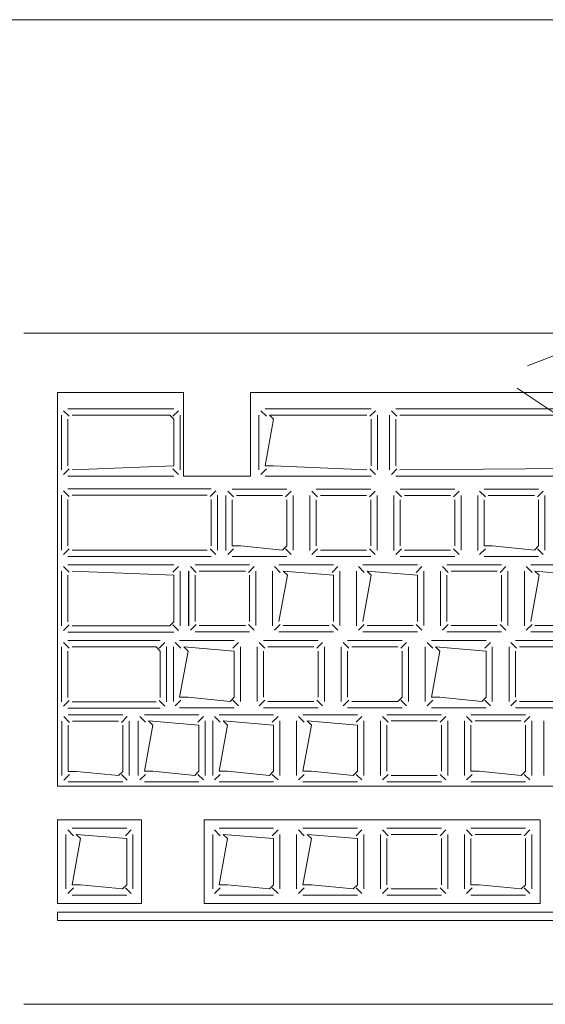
# Model space of a CAD drawing. Header units: feet. Extents: x 8 to 127, y 6 to 90.
# Tile 345 of 538: x 48.3388 to 48.4014, y 50.2827 to 50.4. Entities that reach past the tile are written whole.
import ezdxf

# ---------------------------------------------------------------- set-up
doc = ezdxf.new("R2010")
doc.units = ezdxf.units.FT
doc.header["$MEASUREMENT"] = 0
for name, color, linetype in [('MOBILARIO', 8, 'Continuous'), ('MOBILIÁRIO2', 250, 'Continuous'), ('NO ESPESSURA', 250, 'Continuous')]:
    doc.layers.add(name, color=color, linetype=linetype)

msp = doc.modelspace()

# ---------------------------------------------------------------- linework, layer by layer
at = {"layer": 'MOBILARIO', "lineweight": 5}
for p, q in [((48.33929, 50.36268), (48.56729, 50.36268)), ((48.33929, 50.36268), (48.56729, 50.36268)), ((48.34329, 50.35562), (48.35829, 50.35562)), ((48.34329, 50.30868), (48.34329, 50.35562)), ((48.34329, 50.35562), (48.35829, 50.35562)), ((48.34329, 50.30868), (48.34329, 50.35562)), ((48.35829, 50.34562), (48.35829, 50.35562)), ((48.35829, 50.34562), (48.35829, 50.35562)), ((48.36629, 50.35562), (48.46279, 50.35562)), ((48.36629, 50.34562), (48.36629, 50.35562)), ((48.36629, 50.35562), (48.46279, 50.35562)), ((48.36629, 50.34562), (48.36629, 50.35562)), ((48.34469, 50.35277), (48.34401, 50.35344)), ((48.34469, 50.35277), (48.34401, 50.35344)), ((48.35717, 50.35366), (48.34454, 50.35366)), ((48.35717, 50.35366), (48.34454, 50.35366)), ((48.35702, 50.35277), (48.3577, 50.35344)), ((48.35702, 50.35277), (48.3577, 50.35344)), ((48.36819, 50.35277), (48.36751, 50.35344)), ((48.36819, 50.35277), (48.36751, 50.35344)), ((48.38067, 50.35366), (48.36804, 50.35366)), ((48.38067, 50.35366), (48.36804, 50.35366)), ((48.38052, 50.35277), (48.3812, 50.35344)), ((48.38052, 50.35277), (48.3812, 50.35344)), ((48.38374, 50.35277), (48.38307, 50.35344)), ((48.38374, 50.35277), (48.38307, 50.35344)), ((48.3836, 50.35366), (48.44549, 50.35366)), ((48.3836, 50.35366), (48.44549, 50.35366)), ((48.34379, 50.35291), (48.34379, 50.34637)), ((48.34379, 50.35291), (48.34379, 50.34637)), ((48.34454, 50.35241), (48.34454, 50.34687)), ((48.34454, 50.35241), (48.34454, 50.34687)), ((48.35667, 50.35291), (48.34504, 50.35291)), ((48.35667, 50.35291), (48.34504, 50.35291)), ((48.35717, 50.35241), (48.35667, 50.35291)), ((48.35717, 50.35241), (48.35667, 50.35291)), ((48.35717, 50.34687), (48.35717, 50.35241)), ((48.35717, 50.34687), (48.35717, 50.35241)), ((48.35792, 50.34637), (48.35792, 50.35291)), ((48.35792, 50.34637), (48.35792, 50.35291)), ((48.36729, 50.35291), (48.36729, 50.34637)), ((48.36729, 50.35291), (48.36729, 50.34637)), ((48.36804, 50.34687), (48.36904, 50.35241)), ((48.36804, 50.34687), (48.36904, 50.35241)), ((48.36904, 50.35241), (48.36854, 50.35291)), ((48.36854, 50.35291), (48.38017, 50.35291)), ((48.36904, 50.35241), (48.36854, 50.35291)), ((48.36854, 50.35291), (48.38017, 50.35291)), ((48.38067, 50.35241), (48.38067, 50.34687)), ((48.38067, 50.35241), (48.38067, 50.34687)), ((48.38142, 50.34637), (48.38142, 50.35291)), ((48.38142, 50.34637), (48.38142, 50.35291)), ((48.38285, 50.34637), (48.38285, 50.35291)), ((48.38285, 50.34637), (48.38285, 50.35291)), ((48.3836, 50.35241), (48.3836, 50.34687)), ((48.3836, 50.35241), (48.3836, 50.34687)), ((48.44499, 50.35291), (48.3841, 50.35291)), ((48.44499, 50.35291), (48.3841, 50.35291)), ((48.34469, 50.34652), (48.34401, 50.34584)), ((48.34469, 50.34652), (48.34401, 50.34584)), ((48.34504, 50.34637), (48.35717, 50.34687)), ((48.34504, 50.34637), (48.35717, 50.34687)), ((48.35702, 50.34652), (48.3577, 50.34584)), ((48.35702, 50.34652), (48.3577, 50.34584)), ((48.36819, 50.34652), (48.36751, 50.34584)), ((48.36819, 50.34652), (48.36751, 50.34584)), ((48.36904, 50.34687), (48.36804, 50.34687)), ((48.36904, 50.34687), (48.36804, 50.34687)), ((48.38017, 50.34637), (48.36904, 50.34687)), ((48.38017, 50.34637), (48.36904, 50.34687)), ((48.38052, 50.34652), (48.3812, 50.34584)), ((48.38052, 50.34652), (48.3812, 50.34584)), ((48.38374, 50.34652), (48.38307, 50.34584)), ((48.38374, 50.34652), (48.38307, 50.34584)), ((48.3841, 50.34637), (48.44549, 50.34687)), ((48.3841, 50.34637), (48.44549, 50.34687)), ((48.34454, 50.34562), (48.35717, 50.34562)), ((48.34454, 50.34562), (48.35717, 50.34562)), ((48.35829, 50.34562), (48.36629, 50.34562)), ((48.35829, 50.34562), (48.36629, 50.34562)), ((48.36804, 50.34562), (48.38067, 50.34562)), ((48.36804, 50.34562), (48.38067, 50.34562)), ((48.44549, 50.34562), (48.3836, 50.34562)), ((48.44549, 50.34562), (48.3836, 50.34562)), ((48.34469, 50.34322), (48.34401, 50.3439)), ((48.34469, 50.34322), (48.34401, 50.3439)), ((48.36162, 50.34412), (48.34454, 50.34412)), ((48.36162, 50.34412), (48.34454, 50.34412)), ((48.36147, 50.34322), (48.36215, 50.3439)), ((48.36147, 50.34322), (48.36215, 50.3439)), ((48.36427, 50.34317), (48.36359, 50.34385)), ((48.36427, 50.34317), (48.36359, 50.34385)), ((48.36412, 50.34407), (48.37062, 50.34407)), ((48.36412, 50.34407), (48.37062, 50.34407)), ((48.37047, 50.34317), (48.37115, 50.34385)), ((48.37047, 50.34317), (48.37115, 50.34385)), ((48.37427, 50.34317), (48.37359, 50.34385)), ((48.37427, 50.34317), (48.37359, 50.34385)), ((48.37412, 50.34407), (48.38062, 50.34407)), ((48.37412, 50.34407), (48.38062, 50.34407)), ((48.38047, 50.34317), (48.38115, 50.34385)), ((48.38047, 50.34317), (48.38115, 50.34385)), ((48.38427, 50.34317), (48.38359, 50.34385)), ((48.38427, 50.34317), (48.38359, 50.34385)), ((48.38412, 50.34407), (48.39062, 50.34407)), ((48.38412, 50.34407), (48.39062, 50.34407)), ((48.39047, 50.34317), (48.39115, 50.34385)), ((48.39047, 50.34317), (48.39115, 50.34385)), ((48.39427, 50.34317), (48.39359, 50.34385)), ((48.39427, 50.34317), (48.39359, 50.34385)), ((48.39412, 50.34407), (48.40062, 50.34407)), ((48.39412, 50.34407), (48.40062, 50.34407)), ((48.40047, 50.34317), (48.40115, 50.34385)), ((48.40047, 50.34317), (48.40115, 50.34385)), ((48.34379, 50.34337), (48.34379, 50.33682)), ((48.34379, 50.34337), (48.34379, 50.33682)), ((48.34454, 50.34287), (48.34454, 50.33732)), ((48.34454, 50.34287), (48.34454, 50.33732)), ((48.36112, 50.34337), (48.34504, 50.34337)), ((48.36112, 50.34337), (48.34504, 50.34337)), ((48.36162, 50.33732), (48.36162, 50.34287)), ((48.36162, 50.33732), (48.36162, 50.34287)), ((48.36237, 50.33682), (48.36237, 50.34337)), ((48.36237, 50.33682), (48.36237, 50.34337)), ((48.36336, 50.33678), (48.36336, 50.34332)), ((48.36336, 50.33678), (48.36336, 50.34332)), ((48.36337, 50.33682), (48.36337, 50.34332)), ((48.36337, 50.33682), (48.36337, 50.34332)), ((48.36412, 50.33732), (48.36412, 50.34282)), ((48.36412, 50.33732), (48.36412, 50.34282)), ((48.36462, 50.34332), (48.37012, 50.34332)), ((48.36462, 50.34332), (48.37012, 50.34332)), ((48.37062, 50.34282), (48.37062, 50.33732)), ((48.37062, 50.34282), (48.37062, 50.33732)), ((48.37137, 50.34332), (48.37137, 50.33682)), ((48.37137, 50.34332), (48.37137, 50.33682)), ((48.37336, 50.33678), (48.37336, 50.34332)), ((48.37336, 50.33678), (48.37336, 50.34332)), ((48.37337, 50.33682), (48.37337, 50.34332)), ((48.37337, 50.33682), (48.37337, 50.34332)), ((48.37412, 50.33732), (48.37412, 50.34282)), ((48.37412, 50.33732), (48.37412, 50.34282)), ((48.37462, 50.34332), (48.38012, 50.34332)), ((48.37462, 50.34332), (48.38012, 50.34332)), ((48.38062, 50.34282), (48.38062, 50.33732)), ((48.38062, 50.34282), (48.38062, 50.33732)), ((48.38137, 50.34332), (48.38137, 50.33682)), ((48.38137, 50.34332), (48.38137, 50.33682)), ((48.38336, 50.33678), (48.38336, 50.34332)), ((48.38336, 50.33678), (48.38336, 50.34332)), ((48.38337, 50.33682), (48.38337, 50.34332)), ((48.38337, 50.33682), (48.38337, 50.34332)), ((48.38412, 50.33732), (48.38412, 50.34282)), ((48.38412, 50.33732), (48.38412, 50.34282)), ((48.38462, 50.34332), (48.39012, 50.34332)), ((48.38462, 50.34332), (48.39012, 50.34332)), ((48.39062, 50.34282), (48.39062, 50.33732)), ((48.39062, 50.34282), (48.39062, 50.33732)), ((48.39137, 50.34332), (48.39137, 50.33682)), ((48.39137, 50.34332), (48.39137, 50.33682)), ((48.39336, 50.33678), (48.39336, 50.34332)), ((48.39336, 50.33678), (48.39336, 50.34332)), ((48.39337, 50.33682), (48.39337, 50.34332)), ((48.39337, 50.33682), (48.39337, 50.34332)), ((48.39412, 50.33732), (48.39412, 50.34282)), ((48.39412, 50.33732), (48.39412, 50.34282)), ((48.39462, 50.34332), (48.40012, 50.34332)), ((48.39462, 50.34332), (48.40012, 50.34332)), ((48.40062, 50.34282), (48.40062, 50.33732)), ((48.40062, 50.34282), (48.40062, 50.33732)), ((48.40137, 50.34332), (48.40137, 50.33682)), ((48.40137, 50.34332), (48.40137, 50.33682)), ((48.34469, 50.33697), (48.34401, 50.33629)), ((48.34469, 50.33697), (48.34401, 50.33629)), ((48.34504, 50.33682), (48.36112, 50.33682)), ((48.34504, 50.33682), (48.36112, 50.33682)), ((48.36147, 50.33697), (48.36215, 50.33629)), ((48.36147, 50.33697), (48.36215, 50.33629)), ((48.36427, 50.33696), (48.36359, 50.33629)), ((48.36427, 50.33696), (48.36359, 50.33629)), ((48.36512, 50.33732), (48.36412, 50.33732)), ((48.36512, 50.33732), (48.36412, 50.33732)), ((48.37012, 50.33682), (48.36512, 50.33732)), ((48.37012, 50.33682), (48.36512, 50.33732)), ((48.37062, 50.33732), (48.37012, 50.33682)), ((48.37062, 50.33732), (48.37012, 50.33682)), ((48.37047, 50.33696), (48.37115, 50.33629)), ((48.37047, 50.33696), (48.37115, 50.33629)), ((48.37427, 50.33696), (48.37359, 50.33629)), ((48.37427, 50.33696), (48.37359, 50.33629)), ((48.38012, 50.33682), (48.37462, 50.33682)), ((48.38012, 50.33682), (48.37462, 50.33682)), ((48.38047, 50.33696), (48.38115, 50.33629)), ((48.38047, 50.33696), (48.38115, 50.33629)), ((48.38427, 50.33696), (48.38359, 50.33629)), ((48.38427, 50.33696), (48.38359, 50.33629)), ((48.39012, 50.33682), (48.38462, 50.33682)), ((48.39012, 50.33682), (48.38462, 50.33682)), ((48.39047, 50.33696), (48.39115, 50.33629)), ((48.39047, 50.33696), (48.39115, 50.33629)), ((48.39427, 50.33696), (48.39359, 50.33629)), ((48.39427, 50.33696), (48.39359, 50.33629)), ((48.39512, 50.33732), (48.39412, 50.33732)), ((48.39512, 50.33732), (48.39412, 50.33732)), ((48.40012, 50.33682), (48.39512, 50.33732)), ((48.40012, 50.33682), (48.39512, 50.33732)), ((48.40062, 50.33732), (48.40012, 50.33682)), ((48.40062, 50.33732), (48.40012, 50.33682)), ((48.40047, 50.33696), (48.40115, 50.33629)), ((48.40047, 50.33696), (48.40115, 50.33629)), ((48.34454, 50.33607), (48.36162, 50.33607)), ((48.34454, 50.33607), (48.36162, 50.33607)), ((48.37062, 50.33607), (48.36412, 50.33607)), ((48.37062, 50.33607), (48.36412, 50.33607)), ((48.38062, 50.33607), (48.37412, 50.33607)), ((48.38062, 50.33607), (48.37412, 50.33607)), ((48.39062, 50.33607), (48.38412, 50.33607)), ((48.39062, 50.33607), (48.38412, 50.33607)), ((48.40062, 50.33607), (48.39412, 50.33607)), ((48.40062, 50.33607), (48.39412, 50.33607)), ((48.34379, 50.33432), (48.34379, 50.32778)), ((48.34379, 50.33432), (48.34379, 50.32778)), ((48.34469, 50.33418), (48.34401, 50.33485)), ((48.34469, 50.33418), (48.34401, 50.33485)), ((48.35717, 50.33507), (48.34454, 50.33507)), ((48.35717, 50.33507), (48.34454, 50.33507)), ((48.34504, 50.33432), (48.35717, 50.33382)), ((48.34504, 50.33432), (48.35717, 50.33382)), ((48.35702, 50.33418), (48.3577, 50.33485)), ((48.35702, 50.33418), (48.3577, 50.33485)), ((48.35792, 50.32778), (48.35792, 50.33432)), ((48.35792, 50.32778), (48.35792, 50.33432)), ((48.35892, 50.32778), (48.35892, 50.33432)), ((48.35892, 50.32778), (48.35892, 50.33432)), ((48.35893, 50.32782), (48.35893, 50.33432)), ((48.35893, 50.32782), (48.35893, 50.33432)), ((48.35983, 50.33417), (48.35915, 50.33485)), ((48.35983, 50.33417), (48.35915, 50.33485)), ((48.35968, 50.33507), (48.36618, 50.33507)), ((48.35968, 50.33507), (48.36618, 50.33507)), ((48.36018, 50.33432), (48.36568, 50.33432)), ((48.36018, 50.33432), (48.36568, 50.33432)), ((48.36604, 50.33417), (48.36671, 50.33485)), ((48.36604, 50.33417), (48.36671, 50.33485)), ((48.36693, 50.33432), (48.36693, 50.32782)), ((48.36693, 50.33432), (48.36693, 50.32782)), ((48.36892, 50.32778), (48.36892, 50.33432)), ((48.36892, 50.32778), (48.36892, 50.33432)), ((48.36893, 50.32782), (48.36893, 50.33432)), ((48.36893, 50.32782), (48.36893, 50.33432)), ((48.36983, 50.33417), (48.36915, 50.33485)), ((48.36983, 50.33417), (48.36915, 50.33485)), ((48.36968, 50.33507), (48.37618, 50.33507)), ((48.36968, 50.33507), (48.37618, 50.33507)), ((48.37068, 50.33382), (48.37018, 50.33432)), ((48.37018, 50.33432), (48.37618, 50.33382)), ((48.37068, 50.33382), (48.37018, 50.33432)), ((48.37018, 50.33432), (48.37618, 50.33382)), ((48.37604, 50.33417), (48.37671, 50.33485)), ((48.37604, 50.33417), (48.37671, 50.33485)), ((48.37693, 50.33432), (48.37693, 50.32782)), ((48.37693, 50.33432), (48.37693, 50.32782)), ((48.37892, 50.32778), (48.37892, 50.33432)), ((48.37892, 50.32778), (48.37892, 50.33432)), ((48.37893, 50.32782), (48.37893, 50.33432)), ((48.37893, 50.32782), (48.37893, 50.33432)), ((48.37983, 50.33417), (48.37915, 50.33485)), ((48.37983, 50.33417), (48.37915, 50.33485)), ((48.37968, 50.33507), (48.38618, 50.33507)), ((48.37968, 50.33507), (48.38618, 50.33507)), ((48.38068, 50.33382), (48.38018, 50.33432)), ((48.38018, 50.33432), (48.38618, 50.33382)), ((48.38068, 50.33382), (48.38018, 50.33432)), ((48.38018, 50.33432), (48.38618, 50.33382)), ((48.38604, 50.33417), (48.38671, 50.33485)), ((48.38604, 50.33417), (48.38671, 50.33485)), ((48.38693, 50.33432), (48.38693, 50.32782)), ((48.38693, 50.33432), (48.38693, 50.32782)), ((48.38892, 50.32778), (48.38892, 50.33432)), ((48.38892, 50.32778), (48.38892, 50.33432)), ((48.38893, 50.32782), (48.38893, 50.33432)), ((48.38893, 50.32782), (48.38893, 50.33432)), ((48.38983, 50.33417), (48.38915, 50.33485)), ((48.38983, 50.33417), (48.38915, 50.33485)), ((48.38968, 50.33507), (48.39618, 50.33507)), ((48.38968, 50.33507), (48.39618, 50.33507)), ((48.39018, 50.33432), (48.39568, 50.33432)), ((48.39018, 50.33432), (48.39568, 50.33432)), ((48.39604, 50.33417), (48.39671, 50.33485)), ((48.39604, 50.33417), (48.39671, 50.33485)), ((48.39693, 50.33432), (48.39693, 50.32782)), ((48.39693, 50.33432), (48.39693, 50.32782)), ((48.39892, 50.32778), (48.39892, 50.33432)), ((48.39892, 50.32778), (48.39892, 50.33432)), ((48.39893, 50.32782), (48.39893, 50.33432)), ((48.39893, 50.32782), (48.39893, 50.33432)), ((48.39983, 50.33417), (48.39915, 50.33485)), ((48.39983, 50.33417), (48.39915, 50.33485)), ((48.39968, 50.33507), (48.40618, 50.33507)), ((48.39968, 50.33507), (48.40618, 50.33507)), ((48.40068, 50.33382), (48.40018, 50.33432)), ((48.40018, 50.33432), (48.40618, 50.33382)), ((48.40068, 50.33382), (48.40018, 50.33432)), ((48.40018, 50.33432), (48.40618, 50.33382)), ((48.34454, 50.32828), (48.34454, 50.33382)), ((48.34454, 50.32828), (48.34454, 50.33382)), ((48.35717, 50.33382), (48.35717, 50.32828)), ((48.35717, 50.33382), (48.35717, 50.32828)), ((48.35968, 50.32832), (48.35968, 50.33382)), ((48.35968, 50.32832), (48.35968, 50.33382)), ((48.36618, 50.33382), (48.36618, 50.32832)), ((48.36618, 50.33382), (48.36618, 50.32832)), ((48.36968, 50.32832), (48.37068, 50.33382)), ((48.36968, 50.32832), (48.37068, 50.33382)), ((48.37618, 50.33382), (48.37618, 50.32832)), ((48.37618, 50.33382), (48.37618, 50.32832)), ((48.37968, 50.32832), (48.38068, 50.33382)), ((48.37968, 50.32832), (48.38068, 50.33382)), ((48.38618, 50.33382), (48.38618, 50.32832)), ((48.38618, 50.33382), (48.38618, 50.32832)), ((48.38968, 50.32832), (48.38968, 50.33382)), ((48.38968, 50.32832), (48.38968, 50.33382)), ((48.39618, 50.33382), (48.39618, 50.32832)), ((48.39618, 50.33382), (48.39618, 50.32832)), ((48.39968, 50.32832), (48.40068, 50.33382)), ((48.39968, 50.32832), (48.40068, 50.33382)), ((48.34469, 50.32793), (48.34401, 50.32725)), ((48.34469, 50.32793), (48.34401, 50.32725)), ((48.35667, 50.32778), (48.34504, 50.32778)), ((48.35667, 50.32778), (48.34504, 50.32778)), ((48.35717, 50.32828), (48.35667, 50.32778)), ((48.35717, 50.32828), (48.35667, 50.32778)), ((48.35702, 50.32793), (48.3577, 50.32725)), ((48.35702, 50.32793), (48.3577, 50.32725)), ((48.35983, 50.32796), (48.35915, 50.32729)), ((48.35983, 50.32796), (48.35915, 50.32729)), ((48.36568, 50.32782), (48.36018, 50.32782)), ((48.36568, 50.32782), (48.36018, 50.32782)), ((48.36604, 50.32796), (48.36671, 50.32729)), ((48.36604, 50.32796), (48.36671, 50.32729)), ((48.36983, 50.32796), (48.36915, 50.32729)), ((48.36983, 50.32796), (48.36915, 50.32729)), ((48.37568, 50.32782), (48.37018, 50.32782)), ((48.37568, 50.32782), (48.37018, 50.32782)), ((48.37604, 50.32796), (48.37671, 50.32729)), ((48.37604, 50.32796), (48.37671, 50.32729)), ((48.37983, 50.32796), (48.37915, 50.32729)), ((48.37983, 50.32796), (48.37915, 50.32729)), ((48.38568, 50.32782), (48.38018, 50.32782)), ((48.38568, 50.32782), (48.38018, 50.32782)), ((48.38604, 50.32796), (48.38671, 50.32729)), ((48.38604, 50.32796), (48.38671, 50.32729)), ((48.38983, 50.32796), (48.38915, 50.32729)), ((48.38983, 50.32796), (48.38915, 50.32729)), ((48.39568, 50.32782), (48.39018, 50.32782)), ((48.39568, 50.32782), (48.39018, 50.32782)), ((48.39604, 50.32796), (48.39671, 50.32729)), ((48.39604, 50.32796), (48.39671, 50.32729)), ((48.39983, 50.32796), (48.39915, 50.32729)), ((48.39983, 50.32796), (48.39915, 50.32729)), ((48.40568, 50.32782), (48.40018, 50.32782)), ((48.40568, 50.32782), (48.40018, 50.32782)), ((48.34454, 50.32703), (48.35717, 50.32703)), ((48.34454, 50.32703), (48.35717, 50.32703)), ((48.35554, 50.32603), (48.34454, 50.32603)), ((48.35554, 50.32603), (48.34454, 50.32603)), ((48.35785, 50.32603), (48.36435, 50.32603)), ((48.35785, 50.32603), (48.36435, 50.32603)), ((48.36618, 50.32707), (48.35968, 50.32707)), ((48.36618, 50.32707), (48.35968, 50.32707)), ((48.36785, 50.32603), (48.37435, 50.32603)), ((48.36785, 50.32603), (48.37435, 50.32603)), ((48.37618, 50.32707), (48.36968, 50.32707)), ((48.37618, 50.32707), (48.36968, 50.32707)), ((48.37785, 50.32603), (48.38435, 50.32603)), ((48.37785, 50.32603), (48.38435, 50.32603)), ((48.38618, 50.32707), (48.37968, 50.32707)), ((48.38618, 50.32707), (48.37968, 50.32707)), ((48.38785, 50.32603), (48.39435, 50.32603)), ((48.38785, 50.32603), (48.39435, 50.32603)), ((48.39618, 50.32707), (48.38968, 50.32707)), ((48.39618, 50.32707), (48.38968, 50.32707)), ((48.39785, 50.32603), (48.40435, 50.32603)), ((48.39785, 50.32603), (48.40435, 50.32603)), ((48.40618, 50.32707), (48.39968, 50.32707)), ((48.40618, 50.32707), (48.39968, 50.32707)), ((48.34379, 50.32528), (48.34379, 50.31874)), ((48.34379, 50.32528), (48.34379, 50.31874)), ((48.34469, 50.32513), (48.34401, 50.32581)), ((48.34469, 50.32513), (48.34401, 50.32581)), ((48.35504, 50.32528), (48.34504, 50.32528)), ((48.35504, 50.32528), (48.34504, 50.32528)), ((48.35554, 50.32478), (48.35504, 50.32528)), ((48.35554, 50.32478), (48.35504, 50.32528)), ((48.3554, 50.32513), (48.35608, 50.32581)), ((48.3554, 50.32513), (48.35608, 50.32581)), ((48.35629, 50.31874), (48.35629, 50.32528)), ((48.35629, 50.31874), (48.35629, 50.32528)), ((48.3571, 50.31878), (48.3571, 50.32528)), ((48.3571, 50.31878), (48.3571, 50.32528)), ((48.358, 50.32513), (48.35732, 50.32581)), ((48.358, 50.32513), (48.35732, 50.32581)), ((48.35885, 50.32478), (48.35835, 50.32528)), ((48.35835, 50.32528), (48.36435, 50.32478)), ((48.35885, 50.32478), (48.35835, 50.32528)), ((48.35835, 50.32528), (48.36435, 50.32478)), ((48.3642, 50.32513), (48.36488, 50.32581)), ((48.3642, 50.32513), (48.36488, 50.32581)), ((48.3651, 50.32528), (48.3651, 50.31878)), ((48.3651, 50.32528), (48.3651, 50.31878)), ((48.3671, 50.31878), (48.3671, 50.32528)), ((48.3671, 50.31878), (48.3671, 50.32528)), ((48.368, 50.32513), (48.36732, 50.32581)), ((48.368, 50.32513), (48.36732, 50.32581)), ((48.36835, 50.32528), (48.37385, 50.32528)), ((48.36835, 50.32528), (48.37385, 50.32528)), ((48.3742, 50.32513), (48.37488, 50.32581)), ((48.3742, 50.32513), (48.37488, 50.32581)), ((48.3751, 50.32528), (48.3751, 50.31878)), ((48.3751, 50.32528), (48.3751, 50.31878)), ((48.3771, 50.31878), (48.3771, 50.32528)), ((48.3771, 50.31878), (48.3771, 50.32528)), ((48.378, 50.32513), (48.37732, 50.32581)), ((48.378, 50.32513), (48.37732, 50.32581)), ((48.37835, 50.32528), (48.38385, 50.32528)), ((48.37835, 50.32528), (48.38385, 50.32528)), ((48.3842, 50.32513), (48.38488, 50.32581)), ((48.3842, 50.32513), (48.38488, 50.32581)), ((48.3851, 50.32528), (48.3851, 50.31878)), ((48.3851, 50.32528), (48.3851, 50.31878)), ((48.3871, 50.31878), (48.3871, 50.32528)), ((48.3871, 50.31878), (48.3871, 50.32528)), ((48.388, 50.32513), (48.38732, 50.32581)), ((48.388, 50.32513), (48.38732, 50.32581)), ((48.38885, 50.32478), (48.38835, 50.32528)), ((48.38835, 50.32528), (48.39435, 50.32478)), ((48.38885, 50.32478), (48.38835, 50.32528)), ((48.38835, 50.32528), (48.39435, 50.32478)), ((48.3942, 50.32513), (48.39488, 50.32581)), ((48.3942, 50.32513), (48.39488, 50.32581)), ((48.3951, 50.32528), (48.3951, 50.31878)), ((48.3951, 50.32528), (48.3951, 50.31878)), ((48.3971, 50.31878), (48.3971, 50.32528)), ((48.3971, 50.31878), (48.3971, 50.32528)), ((48.398, 50.32513), (48.39732, 50.32581)), ((48.398, 50.32513), (48.39732, 50.32581)), ((48.39835, 50.32528), (48.40385, 50.32528)), ((48.39835, 50.32528), (48.40385, 50.32528)), ((48.34454, 50.32478), (48.34454, 50.31924)), ((48.34454, 50.32478), (48.34454, 50.31924)), ((48.35554, 50.31924), (48.35554, 50.32478)), ((48.35554, 50.31924), (48.35554, 50.32478)), ((48.35785, 50.31928), (48.35885, 50.32478)), ((48.35785, 50.31928), (48.35885, 50.32478)), ((48.36435, 50.32478), (48.36435, 50.31928)), ((48.36435, 50.32478), (48.36435, 50.31928)), ((48.36785, 50.31928), (48.36785, 50.32478)), ((48.36785, 50.31928), (48.36785, 50.32478)), ((48.37435, 50.32478), (48.37435, 50.31928)), ((48.37435, 50.32478), (48.37435, 50.31928)), ((48.37785, 50.31928), (48.37785, 50.32478)), ((48.37785, 50.31928), (48.37785, 50.32478)), ((48.38435, 50.32478), (48.38435, 50.31928)), ((48.38435, 50.32478), (48.38435, 50.31928)), ((48.38785, 50.31928), (48.38885, 50.32478)), ((48.38785, 50.31928), (48.38885, 50.32478)), ((48.39435, 50.32478), (48.39435, 50.31928)), ((48.39435, 50.32478), (48.39435, 50.31928)), ((48.39785, 50.31928), (48.39785, 50.32478)), ((48.39785, 50.31928), (48.39785, 50.32478)), ((48.35885, 50.31928), (48.35785, 50.31928)), ((48.35885, 50.31928), (48.35785, 50.31928)), ((48.36385, 50.31878), (48.35885, 50.31928)), ((48.36385, 50.31878), (48.35885, 50.31928)), ((48.36435, 50.31928), (48.36385, 50.31878)), ((48.36435, 50.31928), (48.36385, 50.31878)), ((48.38435, 50.31928), (48.38385, 50.31878)), ((48.38435, 50.31928), (48.38385, 50.31878)), ((48.38885, 50.31928), (48.38785, 50.31928)), ((48.38885, 50.31928), (48.38785, 50.31928)), ((48.39385, 50.31878), (48.38885, 50.31928)), ((48.39385, 50.31878), (48.38885, 50.31928)), ((48.39435, 50.31928), (48.39385, 50.31878)), ((48.39435, 50.31928), (48.39385, 50.31878)), ((48.34469, 50.31888), (48.34401, 50.3182)), ((48.34469, 50.31888), (48.34401, 50.3182)), ((48.34454, 50.31799), (48.35554, 50.31799)), ((48.34454, 50.31799), (48.35554, 50.31799)), ((48.34504, 50.31874), (48.35504, 50.31874)), ((48.34504, 50.31874), (48.35504, 50.31874)), ((48.3554, 50.31888), (48.35608, 50.3182)), ((48.3554, 50.31888), (48.35608, 50.3182)), ((48.358, 50.31893), (48.35732, 50.31825)), ((48.358, 50.31893), (48.35732, 50.31825)), ((48.36435, 50.31803), (48.35785, 50.31803)), ((48.36435, 50.31803), (48.35785, 50.31803)), ((48.3642, 50.31893), (48.36488, 50.31825)), ((48.3642, 50.31893), (48.36488, 50.31825)), ((48.368, 50.31893), (48.36732, 50.31825)), ((48.368, 50.31893), (48.36732, 50.31825)), ((48.37435, 50.31803), (48.36785, 50.31803)), ((48.37435, 50.31803), (48.36785, 50.31803)), ((48.37385, 50.31878), (48.36835, 50.31878)), ((48.37385, 50.31878), (48.36835, 50.31878)), ((48.3742, 50.31893), (48.37488, 50.31825)), ((48.3742, 50.31893), (48.37488, 50.31825)), ((48.378, 50.31893), (48.37732, 50.31825)), ((48.378, 50.31893), (48.37732, 50.31825)), ((48.38435, 50.31803), (48.37785, 50.31803)), ((48.38435, 50.31803), (48.37785, 50.31803)), ((48.38385, 50.31878), (48.37835, 50.31878)), ((48.38385, 50.31878), (48.37835, 50.31878)), ((48.3842, 50.31893), (48.38488, 50.31825)), ((48.3842, 50.31893), (48.38488, 50.31825)), ((48.388, 50.31893), (48.38732, 50.31825)), ((48.388, 50.31893), (48.38732, 50.31825)), ((48.39435, 50.31803), (48.38785, 50.31803)), ((48.39435, 50.31803), (48.38785, 50.31803)), ((48.3942, 50.31893), (48.39488, 50.31825)), ((48.3942, 50.31893), (48.39488, 50.31825)), ((48.398, 50.31893), (48.39732, 50.31825)), ((48.398, 50.31893), (48.39732, 50.31825)), ((48.40435, 50.31803), (48.39785, 50.31803)), ((48.40435, 50.31803), (48.39785, 50.31803)), ((48.40385, 50.31878), (48.39835, 50.31878)), ((48.40385, 50.31878), (48.39835, 50.31878)), ((48.34473, 50.31629), (48.34405, 50.31697)), ((48.34473, 50.31629), (48.34405, 50.31697)), ((48.34458, 50.31719), (48.35108, 50.31719)), ((48.34458, 50.31719), (48.35108, 50.31719)), ((48.35093, 50.31629), (48.35161, 50.31697)), ((48.35093, 50.31629), (48.35161, 50.31697)), ((48.35379, 50.3163), (48.35312, 50.31698)), ((48.35379, 50.3163), (48.35312, 50.31698)), ((48.35365, 50.3172), (48.36015, 50.3172)), ((48.35365, 50.3172), (48.36015, 50.3172)), ((48.36, 50.3163), (48.36068, 50.31698)), ((48.36, 50.3163), (48.36068, 50.31698)), ((48.36268, 50.3163), (48.36201, 50.31698)), ((48.36268, 50.3163), (48.36201, 50.31698)), ((48.36254, 50.3172), (48.36904, 50.3172)), ((48.36254, 50.3172), (48.36904, 50.3172)), ((48.36889, 50.3163), (48.36957, 50.31698)), ((48.36889, 50.3163), (48.36957, 50.31698)), ((48.37268, 50.3163), (48.37201, 50.31698)), ((48.37268, 50.3163), (48.37201, 50.31698)), ((48.37254, 50.3172), (48.37904, 50.3172)), ((48.37254, 50.3172), (48.37904, 50.3172)), ((48.37889, 50.3163), (48.37957, 50.31698)), ((48.37889, 50.3163), (48.37957, 50.31698)), ((48.38268, 50.3163), (48.38201, 50.31698)), ((48.38268, 50.3163), (48.38201, 50.31698)), ((48.38254, 50.3172), (48.38904, 50.3172)), ((48.38254, 50.3172), (48.38904, 50.3172)), ((48.38889, 50.3163), (48.38957, 50.31698)), ((48.38889, 50.3163), (48.38957, 50.31698)), ((48.39268, 50.3163), (48.39201, 50.31698)), ((48.39268, 50.3163), (48.39201, 50.31698)), ((48.39254, 50.3172), (48.39904, 50.3172)), ((48.39254, 50.3172), (48.39904, 50.3172)), ((48.39889, 50.3163), (48.39957, 50.31698)), ((48.39889, 50.3163), (48.39957, 50.31698)), ((48.34383, 50.30994), (48.34383, 50.31644)), ((48.34383, 50.30994), (48.34383, 50.31644)), ((48.34458, 50.31044), (48.34458, 50.31594)), ((48.34458, 50.31044), (48.34458, 50.31594)), ((48.34508, 50.31644), (48.35058, 50.31644)), ((48.34508, 50.31644), (48.35058, 50.31644)), ((48.35108, 50.31594), (48.35108, 50.31044)), ((48.35108, 50.31594), (48.35108, 50.31044)), ((48.35183, 50.31644), (48.35183, 50.30994)), ((48.35183, 50.31644), (48.35183, 50.30994)), ((48.3529, 50.30995), (48.3529, 50.31645)), ((48.3529, 50.30995), (48.3529, 50.31645)), ((48.35365, 50.31045), (48.35465, 50.31595)), ((48.35365, 50.31045), (48.35465, 50.31595)), ((48.35465, 50.31595), (48.35415, 50.31645)), ((48.35415, 50.31645), (48.36015, 50.31595)), ((48.35465, 50.31595), (48.35415, 50.31645)), ((48.35415, 50.31645), (48.36015, 50.31595)), ((48.36015, 50.31595), (48.36015, 50.31045)), ((48.36015, 50.31595), (48.36015, 50.31045)), ((48.3609, 50.31645), (48.3609, 50.30995)), ((48.3609, 50.31645), (48.3609, 50.30995)), ((48.36179, 50.30995), (48.36179, 50.31645)), ((48.36179, 50.30995), (48.36179, 50.31645)), ((48.36254, 50.31045), (48.36354, 50.31595)), ((48.36254, 50.31045), (48.36354, 50.31595)), ((48.36354, 50.31595), (48.36304, 50.31645)), ((48.36304, 50.31645), (48.36904, 50.31595)), ((48.36354, 50.31595), (48.36304, 50.31645)), ((48.36304, 50.31645), (48.36904, 50.31595)), ((48.36904, 50.31595), (48.36904, 50.31045)), ((48.36904, 50.31595), (48.36904, 50.31045)), ((48.36979, 50.31645), (48.36979, 50.30995)), ((48.36979, 50.31645), (48.36979, 50.30995)), ((48.37179, 50.30995), (48.37179, 50.31645)), ((48.37179, 50.30995), (48.37179, 50.31645)), ((48.37254, 50.31045), (48.37354, 50.31595)), ((48.37254, 50.31045), (48.37354, 50.31595)), ((48.37354, 50.31595), (48.37304, 50.31645)), ((48.37304, 50.31645), (48.37904, 50.31595)), ((48.37354, 50.31595), (48.37304, 50.31645)), ((48.37304, 50.31645), (48.37904, 50.31595)), ((48.37904, 50.31595), (48.37904, 50.31045)), ((48.37904, 50.31595), (48.37904, 50.31045)), ((48.37979, 50.31645), (48.37979, 50.30995)), ((48.37979, 50.31645), (48.37979, 50.30995)), ((48.38179, 50.30995), (48.38179, 50.31645)), ((48.38179, 50.30995), (48.38179, 50.31645)), ((48.38254, 50.31045), (48.38254, 50.31595)), ((48.38254, 50.31045), (48.38254, 50.31595)), ((48.38304, 50.31645), (48.38854, 50.31645)), ((48.38304, 50.31645), (48.38854, 50.31645)), ((48.38904, 50.31595), (48.38904, 50.31045)), ((48.38904, 50.31595), (48.38904, 50.31045)), ((48.38979, 50.31645), (48.38979, 50.30995)), ((48.38979, 50.31645), (48.38979, 50.30995)), ((48.39179, 50.30995), (48.39179, 50.31645)), ((48.39179, 50.30995), (48.39179, 50.31645)), ((48.39254, 50.31045), (48.39254, 50.31595)), ((48.39254, 50.31045), (48.39254, 50.31595)), ((48.39304, 50.31645), (48.39854, 50.31645)), ((48.39304, 50.31645), (48.39854, 50.31645)), ((48.39904, 50.31595), (48.39904, 50.31045)), ((48.39904, 50.31595), (48.39904, 50.31045)), ((48.39979, 50.31645), (48.39979, 50.30995)), ((48.39979, 50.31645), (48.39979, 50.30995)), ((48.40123, 50.30995), (48.40123, 50.31645)), ((48.40123, 50.30995), (48.40123, 50.31645)), ((48.34473, 50.31009), (48.34405, 50.30941)), ((48.34473, 50.31009), (48.34405, 50.30941)), ((48.34558, 50.31044), (48.34458, 50.31044)), ((48.34558, 50.31044), (48.34458, 50.31044)), ((48.35058, 50.30994), (48.34558, 50.31044)), ((48.35058, 50.30994), (48.34558, 50.31044)), ((48.35108, 50.31044), (48.35058, 50.30994)), ((48.35108, 50.31044), (48.35058, 50.30994)), ((48.35093, 50.31009), (48.35161, 50.30941)), ((48.35093, 50.31009), (48.35161, 50.30941)), ((48.35379, 50.31009), (48.35312, 50.30942)), ((48.35379, 50.31009), (48.35312, 50.30942)), ((48.35465, 50.31045), (48.35365, 50.31045)), ((48.35465, 50.31045), (48.35365, 50.31045)), ((48.35965, 50.30995), (48.35465, 50.31045)), ((48.35965, 50.30995), (48.35465, 50.31045)), ((48.36015, 50.31045), (48.35965, 50.30995)), ((48.36015, 50.31045), (48.35965, 50.30995)), ((48.36, 50.31009), (48.36068, 50.30942)), ((48.36, 50.31009), (48.36068, 50.30942)), ((48.36268, 50.31009), (48.36201, 50.30942)), ((48.36268, 50.31009), (48.36201, 50.30942)), ((48.36354, 50.31045), (48.36254, 50.31045)), ((48.36354, 50.31045), (48.36254, 50.31045)), ((48.36854, 50.30995), (48.36354, 50.31045)), ((48.36854, 50.30995), (48.36354, 50.31045)), ((48.36904, 50.31045), (48.36854, 50.30995)), ((48.36904, 50.31045), (48.36854, 50.30995)), ((48.36889, 50.31009), (48.36957, 50.30942)), ((48.36889, 50.31009), (48.36957, 50.30942)), ((48.37268, 50.31009), (48.37201, 50.30942)), ((48.37268, 50.31009), (48.37201, 50.30942)), ((48.37354, 50.31045), (48.37254, 50.31045)), ((48.37354, 50.31045), (48.37254, 50.31045)), ((48.37854, 50.30995), (48.37354, 50.31045)), ((48.37854, 50.30995), (48.37354, 50.31045)), ((48.37904, 50.31045), (48.37854, 50.30995)), ((48.37904, 50.31045), (48.37854, 50.30995)), ((48.37889, 50.31009), (48.37957, 50.30942)), ((48.37889, 50.31009), (48.37957, 50.30942)), ((48.38268, 50.31009), (48.38201, 50.30942)), ((48.38268, 50.31009), (48.38201, 50.30942)), ((48.38854, 50.30995), (48.38304, 50.30995)), ((48.38854, 50.30995), (48.38304, 50.30995)), ((48.38889, 50.31009), (48.38957, 50.30942)), ((48.38889, 50.31009), (48.38957, 50.30942)), ((48.39268, 50.31009), (48.39201, 50.30942)), ((48.39268, 50.31009), (48.39201, 50.30942)), ((48.39354, 50.31045), (48.39254, 50.31045)), ((48.39354, 50.31045), (48.39254, 50.31045)), ((48.39854, 50.30995), (48.39354, 50.31045)), ((48.39854, 50.30995), (48.39354, 50.31045)), ((48.39904, 50.31045), (48.39854, 50.30995)), ((48.39904, 50.31045), (48.39854, 50.30995)), ((48.39889, 50.31009), (48.39957, 50.30942)), ((48.39889, 50.31009), (48.39957, 50.30942)), ((48.48779, 50.30868), (48.34329, 50.30868)), ((48.48779, 50.30868), (48.34329, 50.30868)), ((48.35108, 50.30919), (48.34458, 50.30919)), ((48.35108, 50.30919), (48.34458, 50.30919)), ((48.36015, 50.3092), (48.35365, 50.3092)), ((48.36015, 50.3092), (48.35365, 50.3092)), ((48.36904, 50.3092), (48.36254, 50.3092)), ((48.36904, 50.3092), (48.36254, 50.3092)), ((48.37904, 50.3092), (48.37254, 50.3092)), ((48.37904, 50.3092), (48.37254, 50.3092)), ((48.38904, 50.3092), (48.38254, 50.3092)), ((48.38904, 50.3092), (48.38254, 50.3092)), ((48.39904, 50.3092), (48.39254, 50.3092)), ((48.39904, 50.3092), (48.39254, 50.3092)), ((48.35329, 50.30468), (48.34329, 50.30468)), ((48.34329, 50.30468), (48.34329, 50.29468)), ((48.35329, 50.30468), (48.34329, 50.30468)), ((48.34329, 50.30468), (48.34329, 50.29468)), ((48.35329, 50.29468), (48.35329, 50.30468)), ((48.35329, 50.29468), (48.35329, 50.30468)), ((48.36079, 50.29468), (48.36079, 50.30468)), ((48.36079, 50.30468), (48.40079, 50.30468)), ((48.36079, 50.29468), (48.36079, 50.30468)), ((48.36079, 50.30468), (48.40079, 50.30468)), ((48.40079, 50.30468), (48.40079, 50.29468)), ((48.40079, 50.30468), (48.40079, 50.29468)), ((48.34429, 50.29643), (48.34429, 50.30293)), ((48.34429, 50.29643), (48.34429, 50.30293)), ((48.34519, 50.30278), (48.34451, 50.30346)), ((48.34519, 50.30278), (48.34451, 50.30346)), ((48.34504, 50.30368), (48.35154, 50.30368)), ((48.34504, 50.30368), (48.35154, 50.30368)), ((48.34604, 50.30243), (48.34554, 50.30293)), ((48.34554, 50.30293), (48.35154, 50.30243)), ((48.34604, 50.30243), (48.34554, 50.30293)), ((48.34554, 50.30293), (48.35154, 50.30243)), ((48.3514, 50.30278), (48.35208, 50.30346)), ((48.3514, 50.30278), (48.35208, 50.30346)), ((48.35229, 50.30293), (48.35229, 50.29643)), ((48.35229, 50.30293), (48.35229, 50.29643)), ((48.36179, 50.29643), (48.36179, 50.30293)), ((48.36179, 50.29643), (48.36179, 50.30293)), ((48.36268, 50.30278), (48.36201, 50.30346)), ((48.36268, 50.30278), (48.36201, 50.30346)), ((48.36254, 50.30368), (48.36904, 50.30368)), ((48.36254, 50.30368), (48.36904, 50.30368)), ((48.36354, 50.30243), (48.36304, 50.30293)), ((48.36304, 50.30293), (48.36904, 50.30243)), ((48.36354, 50.30243), (48.36304, 50.30293)), ((48.36304, 50.30293), (48.36904, 50.30243)), ((48.36889, 50.30278), (48.36957, 50.30346)), ((48.36889, 50.30278), (48.36957, 50.30346)), ((48.36979, 50.30293), (48.36979, 50.29643)), ((48.36979, 50.30293), (48.36979, 50.29643)), ((48.37179, 50.29643), (48.37179, 50.30293)), ((48.37179, 50.29643), (48.37179, 50.30293)), ((48.37268, 50.30278), (48.37201, 50.30346)), ((48.37268, 50.30278), (48.37201, 50.30346)), ((48.37254, 50.30368), (48.37904, 50.30368)), ((48.37254, 50.30368), (48.37904, 50.30368)), ((48.37354, 50.30243), (48.37304, 50.30293)), ((48.37304, 50.30293), (48.37904, 50.30243)), ((48.37354, 50.30243), (48.37304, 50.30293)), ((48.37304, 50.30293), (48.37904, 50.30243)), ((48.37889, 50.30278), (48.37957, 50.30346)), ((48.37889, 50.30278), (48.37957, 50.30346)), ((48.37979, 50.30293), (48.37979, 50.29643)), ((48.37979, 50.30293), (48.37979, 50.29643)), ((48.38179, 50.29643), (48.38179, 50.30293)), ((48.38179, 50.29643), (48.38179, 50.30293)), ((48.38268, 50.30278), (48.38201, 50.30346)), ((48.38268, 50.30278), (48.38201, 50.30346)), ((48.38254, 50.30368), (48.38904, 50.30368)), ((48.38254, 50.30368), (48.38904, 50.30368)), ((48.38304, 50.30293), (48.38854, 50.30293)), ((48.38304, 50.30293), (48.38854, 50.30293)), ((48.38889, 50.30278), (48.38957, 50.30346)), ((48.38889, 50.30278), (48.38957, 50.30346)), ((48.38979, 50.30293), (48.38979, 50.29643)), ((48.38979, 50.30293), (48.38979, 50.29643)), ((48.39179, 50.29643), (48.39179, 50.30293)), ((48.39179, 50.29643), (48.39179, 50.30293)), ((48.39268, 50.30278), (48.39201, 50.30346)), ((48.39268, 50.30278), (48.39201, 50.30346)), ((48.39254, 50.30368), (48.39904, 50.30368)), ((48.39254, 50.30368), (48.39904, 50.30368)), ((48.39304, 50.30293), (48.39854, 50.30293)), ((48.39304, 50.30293), (48.39854, 50.30293)), ((48.39889, 50.30278), (48.39957, 50.30346)), ((48.39889, 50.30278), (48.39957, 50.30346)), ((48.39979, 50.30293), (48.39979, 50.29643)), ((48.39979, 50.30293), (48.39979, 50.29643)), ((48.34504, 50.29693), (48.34604, 50.30243)), ((48.34504, 50.29693), (48.34604, 50.30243)), ((48.35154, 50.30243), (48.35154, 50.29693)), ((48.35154, 50.30243), (48.35154, 50.29693)), ((48.36254, 50.29693), (48.36354, 50.30243)), ((48.36254, 50.29693), (48.36354, 50.30243)), ((48.36904, 50.30243), (48.36904, 50.29693)), ((48.36904, 50.30243), (48.36904, 50.29693)), ((48.37254, 50.29693), (48.37354, 50.30243)), ((48.37254, 50.29693), (48.37354, 50.30243)), ((48.37904, 50.30243), (48.37904, 50.29693)), ((48.37904, 50.30243), (48.37904, 50.29693)), ((48.38254, 50.29693), (48.38254, 50.30243)), ((48.38254, 50.29693), (48.38254, 50.30243)), ((48.38904, 50.30243), (48.38904, 50.29693)), ((48.38904, 50.30243), (48.38904, 50.29693)), ((48.39254, 50.29693), (48.39254, 50.30243)), ((48.39254, 50.29693), (48.39254, 50.30243)), ((48.39904, 50.30243), (48.39904, 50.29693)), ((48.39904, 50.30243), (48.39904, 50.29693)), ((48.34604, 50.29693), (48.34504, 50.29693)), ((48.34604, 50.29693), (48.34504, 50.29693)), ((48.35104, 50.29643), (48.34604, 50.29693)), ((48.35104, 50.29643), (48.34604, 50.29693)), ((48.35154, 50.29693), (48.35104, 50.29643)), ((48.35154, 50.29693), (48.35104, 50.29643)), ((48.36354, 50.29693), (48.36254, 50.29693)), ((48.36354, 50.29693), (48.36254, 50.29693)), ((48.36854, 50.29643), (48.36354, 50.29693)), ((48.36854, 50.29643), (48.36354, 50.29693)), ((48.36904, 50.29693), (48.36854, 50.29643)), ((48.36904, 50.29693), (48.36854, 50.29643)), ((48.37354, 50.29693), (48.37254, 50.29693)), ((48.37354, 50.29693), (48.37254, 50.29693)), ((48.37854, 50.29643), (48.37354, 50.29693)), ((48.37854, 50.29643), (48.37354, 50.29693)), ((48.37904, 50.29693), (48.37854, 50.29643)), ((48.37904, 50.29693), (48.37854, 50.29643)), ((48.39354, 50.29693), (48.39254, 50.29693)), ((48.39354, 50.29693), (48.39254, 50.29693)), ((48.39854, 50.29643), (48.39354, 50.29693)), ((48.39854, 50.29643), (48.39354, 50.29693)), ((48.39904, 50.29693), (48.39854, 50.29643)), ((48.39904, 50.29693), (48.39854, 50.29643)), ((48.34519, 50.29658), (48.34451, 50.2959)), ((48.34519, 50.29658), (48.34451, 50.2959)), ((48.35154, 50.29568), (48.34504, 50.29568)), ((48.35154, 50.29568), (48.34504, 50.29568)), ((48.3514, 50.29658), (48.35208, 50.2959)), ((48.3514, 50.29658), (48.35208, 50.2959)), ((48.36268, 50.29658), (48.36201, 50.2959)), ((48.36268, 50.29658), (48.36201, 50.2959)), ((48.36904, 50.29568), (48.36254, 50.29568)), ((48.36904, 50.29568), (48.36254, 50.29568)), ((48.36889, 50.29658), (48.36957, 50.2959)), ((48.36889, 50.29658), (48.36957, 50.2959)), ((48.37268, 50.29658), (48.37201, 50.2959)), ((48.37268, 50.29658), (48.37201, 50.2959)), ((48.37904, 50.29568), (48.37254, 50.29568)), ((48.37904, 50.29568), (48.37254, 50.29568)), ((48.37889, 50.29658), (48.37957, 50.2959)), ((48.37889, 50.29658), (48.37957, 50.2959)), ((48.38268, 50.29658), (48.38201, 50.2959)), ((48.38268, 50.29658), (48.38201, 50.2959)), ((48.38904, 50.29568), (48.38254, 50.29568)), ((48.38904, 50.29568), (48.38254, 50.29568)), ((48.38854, 50.29643), (48.38304, 50.29643)), ((48.38854, 50.29643), (48.38304, 50.29643)), ((48.38889, 50.29658), (48.38957, 50.2959)), ((48.38889, 50.29658), (48.38957, 50.2959)), ((48.39268, 50.29658), (48.39201, 50.2959)), ((48.39268, 50.29658), (48.39201, 50.2959)), ((48.39904, 50.29568), (48.39254, 50.29568)), ((48.39904, 50.29568), (48.39254, 50.29568)), ((48.39889, 50.29658), (48.39957, 50.2959)), ((48.39889, 50.29658), (48.39957, 50.2959)), ((48.34329, 50.29468), (48.35329, 50.29468)), ((48.34329, 50.29468), (48.35329, 50.29468)), ((48.40079, 50.29468), (48.36079, 50.29468)), ((48.40079, 50.29468), (48.36079, 50.29468)), ((48.34329, 50.29368), (48.52129, 50.29368)), ((48.34329, 50.29268), (48.34329, 50.29368)), ((48.34329, 50.29368), (48.52129, 50.29368)), ((48.34329, 50.29268), (48.34329, 50.29368)), ((48.52129, 50.29268), (48.34329, 50.29268)), ((48.52129, 50.29268), (48.34329, 50.29268)), ((48.56729, 50.28268), (48.33929, 50.28268)), ((48.56729, 50.28268), (48.33929, 50.28268))]:
    msp.add_line(p, q, dxfattribs=at)
at = {"layer": 'MOBILARIO'}
for centre in [(48.35667, 50.35241), (48.35667, 50.35241), (48.36854, 50.35241), (48.36854, 50.35241), (48.35667, 50.34687), (48.35667, 50.34687), (48.36854, 50.34687), (48.36854, 50.34687), (48.36462, 50.33732), (48.36462, 50.33732), (48.37012, 50.33732), (48.37012, 50.33732), (48.39462, 50.33732), (48.39462, 50.33732), (48.40012, 50.33732), (48.40012, 50.33732), (48.35667, 50.33382), (48.35667, 50.33382), (48.37018, 50.33382), (48.37018, 50.33382), (48.37568, 50.33382), (48.37568, 50.33382), (48.38018, 50.33382), (48.38018, 50.33382), (48.38568, 50.33382), (48.38568, 50.33382), (48.40018, 50.33382), (48.40018, 50.33382), (48.35667, 50.32828), (48.35667, 50.32828), (48.35504, 50.32478), (48.35504, 50.32478), (48.35835, 50.32478), (48.35835, 50.32478), (48.36385, 50.32478), (48.36385, 50.32478), (48.38835, 50.32478), (48.38835, 50.32478), (48.39385, 50.32478), (48.39385, 50.32478), (48.35835, 50.31928), (48.35835, 50.31928), (48.36385, 50.31928), (48.36385, 50.31928), (48.38385, 50.31928), (48.38385, 50.31928), (48.38835, 50.31928), (48.38835, 50.31928), (48.39385, 50.31928), (48.39385, 50.31928), (48.35415, 50.31595), (48.35415, 50.31595), (48.35965, 50.31595), (48.35965, 50.31595), (48.36304, 50.31595), (48.36304, 50.31595), (48.36854, 50.31595), (48.36854, 50.31595), (48.37304, 50.31595), (48.37304, 50.31595), (48.37854, 50.31595), (48.37854, 50.31595), (48.34508, 50.31044), (48.34508, 50.31044), (48.35058, 50.31044), (48.35058, 50.31044), (48.35415, 50.31045), (48.35415, 50.31045), (48.35965, 50.31045), (48.35965, 50.31045), (48.36304, 50.31045), (48.36304, 50.31045), (48.36854, 50.31045), (48.36854, 50.31045), (48.37304, 50.31045), (48.37304, 50.31045), (48.37854, 50.31045), (48.37854, 50.31045), (48.39304, 50.31045), (48.39304, 50.31045), (48.39854, 50.31045), (48.39854, 50.31045), (48.34554, 50.30243), (48.34554, 50.30243), (48.35104, 50.30243), (48.35104, 50.30243), (48.36304, 50.30243), (48.36304, 50.30243), (48.36854, 50.30243), (48.36854, 50.30243), (48.37304, 50.30243), (48.37304, 50.30243), (48.37854, 50.30243), (48.37854, 50.30243), (48.34554, 50.29693), (48.34554, 50.29693), (48.35104, 50.29693), (48.35104, 50.29693), (48.36304, 50.29693), (48.36304, 50.29693), (48.36854, 50.29693), (48.36854, 50.29693), (48.37304, 50.29693), (48.37304, 50.29693), (48.37854, 50.29693), (48.37854, 50.29693), (48.39304, 50.29693), (48.39304, 50.29693), (48.39854, 50.29693), (48.39854, 50.29693)]:
    msp.add_arc(centre, 0.0005, 0, 0, dxfattribs=at)
at = {"layer": 'MOBILIÁRIO2', "lineweight": 5}
msp.add_line((49.04022, 50.40004), (47.54022, 50.40004), dxfattribs=at)
at = {"layer": 'NO ESPESSURA', "linetype": 'Continuous', "lineweight": 5}
for p, q in [((48.39929, 50.35879), (48.41707, 50.36562)), ((48.39808, 50.35613), (48.41072, 50.34761))]:
    msp.add_line(p, q, dxfattribs=at)

doc.saveas('drawing.dxf')
